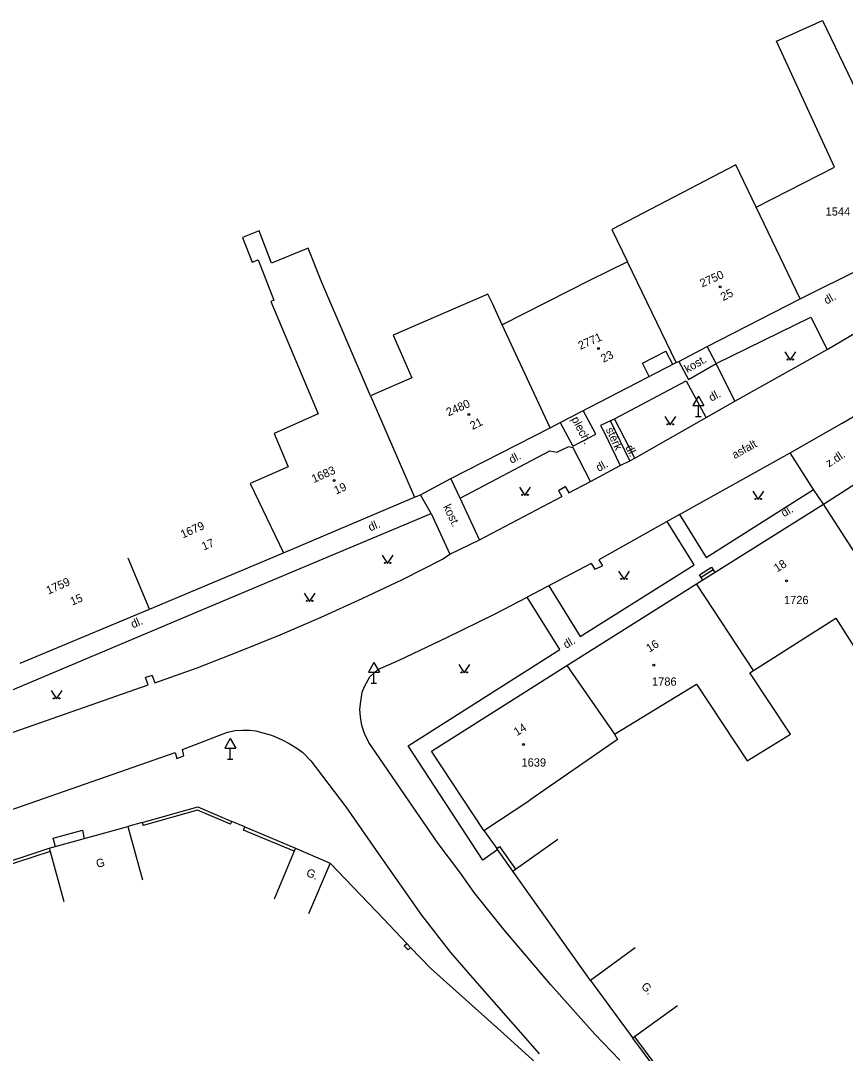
# Model space of a CAD drawing. Extents: x -584400 to -581602, y -1210894 to -1208793.
# Drawn here: x -582679.7 to -582604.8, y -1209640.1 to -1209546.4 of the extents above; entities that cross this region are included whole.
import ezdxf

# ---------------------------------------------------------------- set-up
doc = ezdxf.new("R2010")
doc.units = 0
for name, color, linetype in [('BUDOVY_MĚŘ', 7, 'Continuous'), ('POMOC_POPIS', 7, 'Continuous'), ('ROZHRANÍ_PLOCH', 7, 'Continuous'), ('ZN_BUDOV', 7, 'Continuous'), ('ZN_DOPLŇKOVÉ', 7, 'Continuous'), ('ZN_KULTUR', 7, 'Continuous'), ('Č_POPIS_EVID', 7, 'Continuous')]:
    doc.layers.add(name, color=color, linetype=linetype)

msp = doc.modelspace()

# ---------------------------------------------------------------- linework, layer by layer
at = {"layer": 'BUDOVY_MĚŘ'}
for points in [[(-582608.92, -1209571.58), (-582612.94, -1209563.27), (-582605.83, -1209559.65), (-582611.07, -1209548.2), (-582606.92, -1209546.35), (-582603.09, -1209554.27)], [(-582612.94, -1209563.27), (-582614.78, -1209559.43), (-582626.02, -1209565.31), (-582624.62, -1209568.24), (-582628.05, -1209569.93), (-582635.97, -1209573.94), (-582636.87, -1209572.01), (-582637.28, -1209571.16), (-582645.88, -1209574.88), (-582644.18, -1209578.75), (-582647.93, -1209580.4), (-582643.95, -1209589.58)], [(-582647.93, -1209580.4), (-582652.34, -1209570.1), (-582653.6, -1209567), (-582656.92, -1209568.37), (-582658.04, -1209565.41), (-582659.56, -1209566.02), (-582658.69, -1209568.28), (-582658.12, -1209568.05), (-582656.71, -1209571.73), (-582656.98, -1209571.84), (-582652.69, -1209582.03), (-582656.67, -1209583.8), (-582655.42, -1209586.83), (-582658.85, -1209588.34), (-582655.82, -1209594.65)], [(-582608.92, -1209571.58), (-582597.43, -1209565.87)], [(-582620.18, -1209577.38), (-582624.62, -1209568.24)], [(-582620.18, -1209577.38), (-582619.94, -1209577.29), (-582617.38, -1209575.92), (-582608.92, -1209571.58)], [(-582631.64, -1209583.29), (-582635.97, -1209573.94)], [(-582630.66, -1209582.79), (-582620.18, -1209577.38)], [(-582631.64, -1209583.29), (-582630.66, -1209582.79)], [(-582606.82, -1209590.24), (-582595.37, -1209582.87)], [(-582643.95, -1209589.58), (-582643.39, -1209589.37), (-582640.63, -1209587.9), (-582631.64, -1209583.29)], [(-582655.82, -1209594.65), (-582643.95, -1209589.58)], [(-582618.35, -1209597.47), (-582606.82, -1209590.24)], [(-582613.17, -1209605.32), (-582605.68, -1209600.57), (-582604.07, -1209603.15), (-582600.08, -1209600.65), (-582600.95, -1209599.3), (-582606.82, -1209590.24)], [(-582667.99, -1209599.75), (-582669.92, -1209595.14)], [(-582667.99, -1209599.75), (-582655.82, -1209594.65)], [(-582630.1, -1209604.87), (-582618.35, -1209597.47)], [(-582625.78, -1209611.1), (-582618.34, -1209606.57), (-582613.75, -1209613.51), (-582609.82, -1209611.1), (-582613.51, -1209605.53), (-582613.17, -1209605.32), (-582618.35, -1209597.47)], [(-582679.72, -1209604.66), (-582667.99, -1209599.75)], [(-582642.39, -1209612.64), (-582630.1, -1209604.87)], [(-582630.1, -1209604.87), (-582625.78, -1209611.1), (-582625.5, -1209611.59), (-582633.48, -1209617.08)], [(-582637.66, -1209619.83), (-582642.39, -1209612.64)], [(-582637.66, -1209619.83), (-582633.48, -1209617.08)], [(-582677.09, -1209621.46), (-582669.95, -1209619.49), (-582668.63, -1209624.31)], [(-582627.95, -1209633.44), (-582635.02, -1209623.53), (-582634.78, -1209623.36), (-582630.94, -1209620.64)], [(-582677.09, -1209621.46), (-582677.01, -1209621.75), (-582675.76, -1209626.28)], [(-582654.73, -1209621.46), (-582654.85, -1209621.73), (-582656.69, -1209626.06)], [(-582654.73, -1209621.46), (-582651.59, -1209622.8), (-582653.56, -1209627.4)], [(-582623.91, -1209630.49), (-582627.95, -1209633.44)], [(-582627.95, -1209633.44), (-582624.12, -1209638.7)], [(-582620.08, -1209635.75), (-582623.96, -1209638.58), (-582624.12, -1209638.7)]]:
    msp.add_lwpolyline(points, dxfattribs=at)
at = {"layer": 'ROZHRANÍ_PLOCH'}
for points in [[(-582616.55, -1209577.47), (-582607.97, -1209573.26)], [(-582607.97, -1209573.26), (-582606.49, -1209576.18)], [(-582606.49, -1209576.18), (-582603.01, -1209574.14)], [(-582623.25, -1209577.44), (-582621.12, -1209576.34)], [(-582620.5, -1209577.55), (-582621.12, -1209576.34)], [(-582619.94, -1209577.29), (-582619.07, -1209578.91), (-582616.55, -1209577.47), (-582617.38, -1209575.92)], [(-582614.85, -1209580.87), (-582606.49, -1209576.18)], [(-582622.63, -1209578.65), (-582623.25, -1209577.44)], [(-582614.85, -1209580.87), (-582616.55, -1209577.47)], [(-582625.79, -1209582.48), (-582619.27, -1209579.03)], [(-582619.27, -1209579.03), (-582617.51, -1209582.34)], [(-582605.13, -1209582.88), (-582600, -1209579.88)], [(-582623.93, -1209586.04), (-582614.85, -1209580.87)], [(-582627.49, -1209583.88), (-582628.62, -1209581.74)], [(-582630.71, -1209582.81), (-582629.58, -1209584.96)], [(-582624.38, -1209586.29), (-582626.16, -1209582.68), (-582627.06, -1209583.1), (-582626.71, -1209583.69), (-582625.28, -1209586.72), (-582624.38, -1209586.29)], [(-582626.16, -1209582.68), (-582625.79, -1209582.48)], [(-582623.93, -1209586.04), (-582625.79, -1209582.48)], [(-582609.83, -1209585.58), (-582605.13, -1209582.88)], [(-582629.58, -1209584.96), (-582627.49, -1209583.88)], [(-582627.96, -1209588.17), (-582629.53, -1209585.12), (-582629.96, -1209585.01), (-582631, -1209585.52)], [(-582639.8, -1209589.69), (-582631.66, -1209585.4)], [(-582631.66, -1209585.4), (-582631, -1209585.52)], [(-582624.38, -1209586.29), (-582623.93, -1209586.04)], [(-582619.9, -1209591.17), (-582609.83, -1209585.58)], [(-582607.73, -1209588.89), (-582609.83, -1209585.58)], [(-582627.96, -1209588.17), (-582625.28, -1209586.72)], [(-582639.8, -1209589.69), (-582640.63, -1209587.9)], [(-582630.88, -1209588.98), (-582630.25, -1209588.63)], [(-582630.25, -1209588.63), (-582629.94, -1209589.19)], [(-582629.94, -1209589.19), (-582627.96, -1209588.17)], [(-582642.44, -1209591.07), (-582643.39, -1209589.37)], [(-582638.04, -1209593.46), (-582639.8, -1209589.69)], [(-582638.04, -1209593.46), (-582630.57, -1209589.54)], [(-582630.88, -1209588.98), (-582630.57, -1209589.54)], [(-582617.46, -1209595.07), (-582607.73, -1209588.89)], [(-582606.82, -1209590.24), (-582607.73, -1209588.89)], [(-582655.63, -1209596.62), (-582642.44, -1209591.07)], [(-582642.44, -1209591.07), (-582640.74, -1209594.78)], [(-582619.9, -1209591.17), (-582627.21, -1209595.27)], [(-582619.9, -1209591.17), (-582617.46, -1209595.07)], [(-582618.56, -1209595.74), (-582621.02, -1209591.8)], [(-582640.74, -1209594.78), (-582638.04, -1209593.46)], [(-582652.4, -1209600.48), (-582648.7, -1209598.8), (-582645.03, -1209597.05), (-582641.4, -1209595.23), (-582640.74, -1209594.78)], [(-582627.21, -1209595.27), (-582626.88, -1209595.81)], [(-582627.91, -1209595.6), (-582633.7, -1209598.68)], [(-582628.9, -1209602.24), (-582618.56, -1209595.74)], [(-582627.91, -1209595.6), (-582627.58, -1209596.13)], [(-582627.58, -1209596.13), (-582626.88, -1209595.81)], [(-582618.07, -1209596.65), (-582616.97, -1209595.96)], [(-582616.83, -1209596.19), (-582617.93, -1209596.88)], [(-582616.97, -1209595.96), (-582616.83, -1209596.19)], [(-582616.83, -1209596.19), (-582616.68, -1209596.43)], [(-582697.13, -1209616.79), (-582697.95, -1209614.45), (-582663.87, -1209600.09), (-582655.63, -1209596.62)], [(-582617.93, -1209596.88), (-582618.07, -1209596.65)], [(-582617.78, -1209597.11), (-582617.93, -1209596.88)], [(-582631.75, -1209597.64), (-582628.9, -1209602.24)], [(-582647.26, -1209605.24), (-582645.34, -1209604.37), (-582640.99, -1209602.32), (-582636.68, -1209600.2), (-582633.7, -1209598.68)], [(-582630.76, -1209603.42), (-582633.7, -1209598.68)], [(-582667.75, -1209605.79), (-582667.5, -1209606.45), (-582663.68, -1209605.07), (-582659.89, -1209603.61), (-582656.13, -1209602.08), (-582652.4, -1209600.48)], [(-582644.5, -1209612.16), (-582630.76, -1209603.42)], [(-582625.31, -1209640.67), (-582627.56, -1209638.32), (-582631.57, -1209633.84), (-582635.83, -1209628.84), (-582638.51, -1209625.47), (-582639.83, -1209623.63), (-582641.78, -1209621.01), (-582644.44, -1209617.14), (-582647.49, -1209612.73), (-582648.1, -1209611.85), (-582648.48, -1209611.03), (-582648.72, -1209610.32), (-582648.85, -1209609.53), (-582648.91, -1209608.82), (-582648.82, -1209608.14), (-582648.68, -1209607.28), (-582648.48, -1209606.77), (-582647.99, -1209605.9), (-582647.26, -1209605.24)], [(-582700.91, -1209617.08), (-582700.5, -1209617.97), (-582668.11, -1209606.62), (-582668.36, -1209605.97)], [(-582667.75, -1209605.79), (-582668.36, -1209605.97)], [(-582697.23, -1209623.78), (-582665.65, -1209612.75), (-582665.5, -1209613.32), (-582664.87, -1209613.08), (-582665.01, -1209612.5), (-582660.92, -1209610.91), (-582660.22, -1209610.78), (-582659.55, -1209610.75), (-582658.93, -1209610.74), (-582658.33, -1209610.8), (-582657.6, -1209611), (-582656.92, -1209611.19), (-582656.01, -1209611.58), (-582655.31, -1209611.96), (-582654.63, -1209612.36), (-582654.07, -1209612.76), (-582653.35, -1209613.53), (-582650.17, -1209617.7), (-582646.99, -1209622.26), (-582643.29, -1209627.52), (-582640.68, -1209630.91), (-582638.68, -1209633.21), (-582635.45, -1209636.89), (-582633.87, -1209638.68), (-582632.61, -1209640.12)], [(-582637.75, -1209622.53), (-582644.5, -1209612.16)], [(-582676.53, -1209621.31), (-582676.74, -1209620.54), (-582674.09, -1209619.81), (-582673.93, -1209620.59)], [(-582636.38, -1209621.58), (-582637.75, -1209622.53)]]:
    msp.add_lwpolyline(points, dxfattribs=at)
at = {"layer": 'ZN_BUDOV'}
for centre in [(-582616.2, -1209570.5), (-582627.25, -1209576.09), (-582639.01, -1209582.09), (-582651.22, -1209588.07), (-582610.18, -1209597.18), (-582622.22, -1209604.84), (-582634.05, -1209612.04)]:
    msp.add_circle(centre, 0.0875, dxfattribs=at)
at = {"layer": 'ZN_DOPLŇKOVÉ'}
for p, q in [((-582618.17, -1209580.414), (-582618.67, -1209581.28)), ((-582618.17, -1209580.414), (-582617.67, -1209581.28)), ((-582618.67, -1209581.28), (-582617.67, -1209581.28)), ((-582618.17, -1209582.28), (-582618.17, -1209581.28)), ((-582618.42, -1209582.28), (-582617.92, -1209582.28)), ((-582647.63, -1209604.604), (-582648.13, -1209605.47)), ((-582647.63, -1209604.604), (-582647.13, -1209605.47)), ((-582648.13, -1209605.47), (-582647.13, -1209605.47)), ((-582647.63, -1209606.47), (-582647.63, -1209605.47)), ((-582647.88, -1209606.47), (-582647.38, -1209606.47)), ((-582660.67, -1209611.494), (-582661.17, -1209612.36)), ((-582660.67, -1209611.494), (-582660.17, -1209612.36)), ((-582661.17, -1209612.36), (-582660.17, -1209612.36)), ((-582660.67, -1209613.36), (-582660.67, -1209612.36)), ((-582660.92, -1209613.36), (-582660.42, -1209613.36))]:
    msp.add_line(p, q, dxfattribs=at)
for points in [[(-582668.65, -1209619.13), (-582663.62, -1209617.69), (-582660.52, -1209619.02)], [(-582660.63, -1209619.28), (-582663.64, -1209617.99), (-582668.58, -1209619.4)], [(-582668.65, -1209619.13), (-582669.95, -1209619.49)], [(-582668.65, -1209619.13), (-582668.58, -1209619.4)], [(-582660.63, -1209619.28), (-582660.52, -1209619.02)], [(-582659.35, -1209619.52), (-582660.52, -1209619.02)], [(-582659.47, -1209619.8), (-582659.35, -1209619.52), (-582654.73, -1209621.46)], [(-582654.85, -1209621.73), (-582659.47, -1209619.8)], [(-582637.66, -1209619.83), (-582636.46, -1209621.47)], [(-582682.98, -1209623.69), (-582683.07, -1209623.41), (-582677.09, -1209621.46)], [(-582635.02, -1209623.53), (-582636.46, -1209621.47), (-582636.21, -1209621.3)], [(-582636.21, -1209621.3), (-582634.78, -1209623.36)], [(-582677.01, -1209621.75), (-582682.98, -1209623.69)], [(-582651.59, -1209622.8), (-582646.75, -1209627.86)], [(-582644.65, -1209630.09), (-582646.75, -1209627.86)], [(-582644.87, -1209630.3), (-582644.65, -1209630.09), (-582644.31, -1209630.45), (-582644.52, -1209630.66)], [(-582644.87, -1209630.3), (-582644.52, -1209630.66)], [(-582642.48, -1209632.35), (-582644.31, -1209630.45)], [(-582635.83, -1209638.3), (-582642.48, -1209632.35)], [(-582632.93, -1209640.92), (-582635.83, -1209638.3)], [(-582608.22, -1209654.4), (-582620.35, -1209643.78), (-582624.12, -1209638.7)], [(-582623.96, -1209638.58), (-582620.2, -1209643.64), (-582608.08, -1209654.25)]]:
    msp.add_lwpolyline(points, dxfattribs=at)
at = {"layer": 'ZN_KULTUR'}
for points in [[(-582610.33, -1209576.4), (-582609.83, -1209577.15), (-582609.33, -1209576.4)], [(-582621.22, -1209582.28), (-582620.72, -1209583.03), (-582620.22, -1209582.28)], [(-582634.42, -1209588.68), (-582633.92, -1209589.43), (-582633.42, -1209588.68)], [(-582613.24, -1209589.05), (-582612.74, -1209589.8), (-582612.24, -1209589.05)], [(-582646.88, -1209594.86), (-582646.38, -1209595.61), (-582645.88, -1209594.86)], [(-582625.42, -1209596.31), (-582624.92, -1209597.06), (-582624.42, -1209596.31)], [(-582653.96, -1209598.3), (-582653.46, -1209599.05), (-582652.96, -1209598.3)], [(-582639.92, -1209604.79), (-582639.42, -1209605.54), (-582638.92, -1209604.79)], [(-582676.93, -1209607.15), (-582676.43, -1209607.9), (-582675.93, -1209607.15)]]:
    msp.add_lwpolyline(points, dxfattribs=at)
for centre in [(-582610.08, -1209577.1), (-582609.58, -1209577.1), (-582620.97, -1209582.98), (-582620.47, -1209582.98), (-582634.17, -1209589.38), (-582633.67, -1209589.38), (-582612.99, -1209589.75), (-582612.49, -1209589.75), (-582646.63, -1209595.56), (-582646.13, -1209595.56), (-582625.17, -1209597.01), (-582624.67, -1209597.01), (-582653.71, -1209599), (-582653.21, -1209599), (-582639.67, -1209605.49), (-582639.17, -1209605.49), (-582676.68, -1209607.85), (-582676.18, -1209607.85)]:
    msp.add_circle(centre, 0.05, dxfattribs=at)

# ---------------------------------------------------------------- texts
at = {"layer": 'POMOC_POPIS'}
for s, rotation, p in [('dl.', 30.37914, (-582606.52, -1209572.13)), ('kost.', 29.74487, (-582619.18, -1209578.34)), ('dl.', 27.10698, (-582617, -1209580.93)), ('plech.', 297.7256, (-582629.72, -1209582.5)), ('štěrk', 295.26486, (-582626.6, -1209583.45)), ('dl.', 296.24674, (-582624.82, -1209585.06)), ('asfalt', 29.30433, (-582614.88, -1209586.15)), ('dl.', 27.79046, (-582635.13, -1209586.57)), ('z.dl.', 32.76809, (-582606.31, -1209586.9)), ('dl.', 28.41538, (-582627.22, -1209587.31)), ('kost.', 295.70535, (-582641.36, -1209590.45)), ('dl.', 30.30998, (-582610.4, -1209591.43)), ('dl.', 22.82647, (-582647.95, -1209592.71)), ('dl.', 23.07043, (-582669.5, -1209601.51)), ('dl.', 30.30998, (-582630.18, -1209603.36)), ('G', 14.17119, (-582672.74, -1209623.24)), ('G.', 336.86979, (-582653.84, -1209623.93)), ('G.', 313.74, (-582623.42, -1209634.04))]:
    msp.add_text(s, height=0.75, rotation=rotation, dxfattribs=at).set_placement(p)
at = {"layer": 'Č_POPIS_EVID'}
for s, p in [('1544', (-582606.62, -1209564.04)), ('1726', (-582610.4, -1209599.3)), ('1786', (-582622.38, -1209606.7)), ('1639', (-582634.23, -1209614.04))]:
    msp.add_text(s, height=0.75, dxfattribs=at).set_placement(p)
for s, rotation, p in [('2750', 23.94797, (-582617.83, -1209570.57)), ('25', 27.24901, (-582615.92, -1209571.81)), ('2771', 23.94797, (-582628.89, -1209576.23)), ('23', 27.276, (-582626.79, -1209577.41)), ('2480', 23.94797, (-582640.86, -1209582.27)), ('21', 27.08698, (-582638.67, -1209583.51)), ('1683', 23.94797, (-582653.08, -1209588.32)), ('19', 23.10802, (-582651.06, -1209589.36)), ('1679', 23.94757, (-582664.97, -1209593.35)), ('17', 22.7635, (-582663.07, -1209594.44)), ('18', 31.97299, (-582611.03, -1209596.43)), ('1759', 23.94757, (-582677.17, -1209598.44)), ('15', 22.70448, (-582675.01, -1209599.44)), ('16', 32.2, (-582622.62, -1209603.71)), ('14', 32.29797, (-582634.64, -1209611.29))]:
    msp.add_text(s, height=0.75, rotation=rotation, dxfattribs=at).set_placement(p)

doc.saveas('drawing.dxf')
